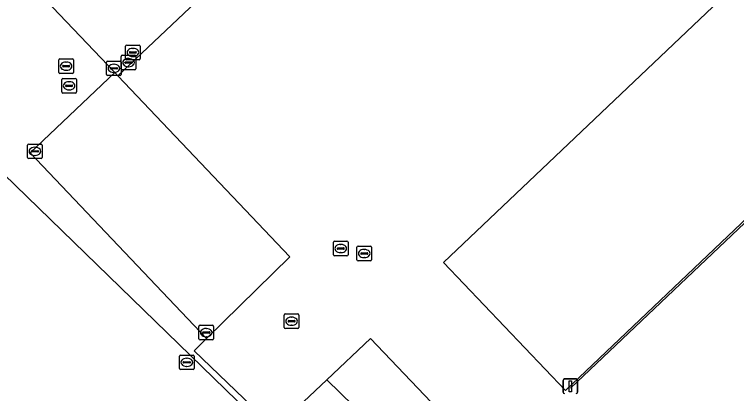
# Model space of a CAD drawing. Extents: x 156141 to 158132, y 385651 to 388333.
# Drawn here: x 156568.81 to 156618.35, y 388039.46 to 388065.47 of the extents above; entities that cross this region are included whole.
import ezdxf

# ---------------------------------------------------------------- set-up
doc = ezdxf.new("R2010")
doc.units = 0
for name, color, linetype in [('IMGEO_Erf', 7, 'Continuous'), ('IMGEO_Grasland_agrarisch', 7, 'Continuous'), ('IMGEO_Hek', 7, 'Continuous'), ('IMGEO_Kolk', 7, 'Continuous'), ('IMGEO_Lichtmast', 7, 'Continuous'), ('IMGEO_Lijnafwatering', 7, 'Continuous'), ('IMGEO_Rijbaan_lokaal_gesloten', 7, 'Continuous'), ('IMGEO_Rioolput', 7, 'Continuous'), ('IMGEO_Terreindeel_gesloten', 7, 'Continuous'), ('IMGEO_Terreindeel_open', 7, 'Continuous')]:
    doc.layers.add(name, color=color, linetype=linetype)

msp = doc.modelspace()

# ---------------------------------------------------------------- linework, layer by layer
at = {"layer": 'IMGEO_Erf'}
msp.add_lwpolyline([(156608.044, 387949.37), (156642.93, 387982.023), (156585.672, 388037.417), (156493.671, 388126.772), (156486.547, 388133.87), (156486.366, 388134.176), (156451.68, 388111.975), (156391.312, 388063.96), (156369.429, 388042.533), (156347.084, 388015.237), (156325.437, 387983.669), (156344.703, 387965.059), (156336.424, 387962.505), (156328.318, 387970.393), (156324.888, 387966.785), (156324.274, 387967.401), (156319.955, 387963.243), (156324.187, 387958.869), (156324.576, 387959.237), (156337.153, 387947.251), (156349.546, 387960.365), (156354.464, 387955.584), (156241.284, 387851.865)], dxfattribs=at)
at = {"layer": 'IMGEO_Grasland_agrarisch'}
for points in [[(156622.795, 388204.333), (156609.749, 388198.623), (156602.737, 388195.13), (156598.485, 388192.903), (156598.072, 388192.468), (156594.128, 388190.505), (156586.981, 388187.44), (156574.477, 388180.814), (156552.013, 388169.771), (156536.182, 388161.311), (156532.456, 388159.457), (156510.258, 388147.697), (156491.34, 388136.665), (156486.547, 388133.87), (156493.671, 388126.772), (156585.672, 388037.417), (156642.93, 387982.023)], [(156641.802, 387983.409), (156586.659, 388037.016), (156586.525, 388037.146), (156585.683, 388038.011), (156581.148, 388042.395), (156581.991, 388043.225), (156569.884, 388055.964), (156575.7, 388061.475), (156570.002, 388067.473), (156587.669, 388084.268), (156593.592, 388078.004), (156600.051, 388071.963), (156646.005, 388115.411)]]:
    msp.add_lwpolyline(points, dxfattribs=at)
at = {"layer": 'IMGEO_Hek'}
msp.add_lwpolyline([(156642.93, 387982.023), (156585.672, 388037.417), (156493.671, 388126.772), (156486.547, 388133.87)], dxfattribs=at)
at = {"layer": 'IMGEO_Kolk'}
for p, q in [((156576.435, 388062.435), (156576.435, 388063.287)), ((156576.51, 388063.361), (156577.362, 388063.361)), ((156576.923, 388063.141), (156576.948, 388063.141)), ((156577.436, 388063.287), (156577.436, 388062.435)), ((156576.208, 388062.663), (156577.06, 388062.663)), ((156576.694, 388062.855), (156576.694, 388062.867)), ((156577.132, 388062.818), (156576.734, 388062.818)), ((156576.737, 388062.904), (156577.135, 388062.904)), ((156577.178, 388062.867), (156577.178, 388062.855)), ((156575.128, 388061.344), (156575.128, 388062.196)), ((156575.203, 388062.27), (156576.055, 388062.27)), ((156576.129, 388062.196), (156576.129, 388061.344)), ((156576.133, 388061.737), (156576.133, 388062.589)), ((156576.392, 388062.157), (156576.392, 388062.169)), ((156576.83, 388062.12), (156576.432, 388062.12)), ((156576.435, 388062.206), (156576.833, 388062.206)), ((156577.362, 388062.361), (156576.51, 388062.361)), ((156576.621, 388062.443), (156576.646, 388062.443)), ((156576.876, 388062.169), (156576.876, 388062.157)), ((156576.946, 388062.581), (156576.921, 388062.581)), ((156577.134, 388062.589), (156577.134, 388061.737)), ((156575.387, 388061.764), (156575.387, 388061.776)), ((156575.825, 388061.727), (156575.427, 388061.727)), ((156575.43, 388061.813), (156575.828, 388061.813)), ((156575.616, 388062.05), (156575.641, 388062.05)), ((156575.871, 388061.776), (156575.871, 388061.764)), ((156577.06, 388061.663), (156576.208, 388061.663)), ((156576.644, 388061.883), (156576.619, 388061.883)), ((156576.055, 388061.27), (156575.203, 388061.27)), ((156575.639, 388061.49), (156575.614, 388061.49)), ((156569.711, 388055.648), (156569.711, 388056.5)), ((156569.786, 388056.574), (156570.638, 388056.574)), ((156570.199, 388056.354), (156570.224, 388056.354)), ((156570.712, 388056.5), (156570.712, 388055.648)), ((156569.97, 388056.068), (156569.97, 388056.08)), ((156570.408, 388056.031), (156570.01, 388056.031)), ((156570.013, 388056.117), (156570.411, 388056.117)), ((156570.222, 388055.794), (156570.197, 388055.794)), ((156570.454, 388056.08), (156570.454, 388056.068)), ((156570.638, 388055.574), (156569.786, 388055.574)), ((156581.465, 388043.212), (156581.465, 388044.064)), ((156581.54, 388044.138), (156582.392, 388044.138)), ((156581.953, 388043.918), (156581.978, 388043.918)), ((156582.466, 388044.064), (156582.466, 388043.212)), ((156581.724, 388043.632), (156581.724, 388043.644)), ((156582.162, 388043.595), (156581.764, 388043.595)), ((156581.767, 388043.681), (156582.165, 388043.681)), ((156581.976, 388043.358), (156581.951, 388043.358)), ((156582.208, 388043.644), (156582.208, 388043.632)), ((156582.392, 388043.138), (156581.54, 388043.138)), ((156580.134, 388041.173), (156580.134, 388042.025)), ((156580.209, 388042.099), (156581.061, 388042.099)), ((156580.622, 388041.879), (156580.647, 388041.879)), ((156581.135, 388042.025), (156581.135, 388041.173)), ((156580.393, 388041.593), (156580.393, 388041.605)), ((156580.831, 388041.556), (156580.433, 388041.556)), ((156580.436, 388041.642), (156580.834, 388041.642)), ((156580.645, 388041.319), (156580.62, 388041.319)), ((156580.877, 388041.605), (156580.877, 388041.593)), ((156581.061, 388041.099), (156580.209, 388041.099))]:
    msp.add_line(p, q, dxfattribs=at)
for points in [[(156576.435, 388062.435), (156576.435, 388063.287)], [(156576.51, 388063.361), (156577.362, 388063.361)], [(156577.436, 388063.287), (156577.436, 388062.435)], [(156576.208, 388062.663), (156577.06, 388062.663)], [(156575.128, 388061.344), (156575.128, 388062.196)], [(156575.203, 388062.27), (156576.055, 388062.27)], [(156576.129, 388062.196), (156576.129, 388061.344)], [(156576.133, 388061.737), (156576.133, 388062.589)], [(156577.362, 388062.361), (156576.51, 388062.361)], [(156577.134, 388062.589), (156577.134, 388061.737)], [(156577.06, 388061.663), (156576.208, 388061.663)], [(156576.055, 388061.27), (156575.203, 388061.27)], [(156569.711, 388055.648), (156569.711, 388056.5)], [(156569.786, 388056.574), (156570.638, 388056.574)], [(156570.712, 388056.5), (156570.712, 388055.648)], [(156570.638, 388055.574), (156569.786, 388055.574)], [(156581.465, 388043.212), (156581.465, 388044.064)], [(156581.54, 388044.138), (156582.392, 388044.138)], [(156582.466, 388044.064), (156582.466, 388043.212)], [(156582.392, 388043.138), (156581.54, 388043.138)], [(156580.134, 388041.173), (156580.134, 388042.025)], [(156580.209, 388042.099), (156581.061, 388042.099)], [(156581.135, 388042.025), (156581.135, 388041.173)], [(156581.061, 388041.099), (156580.209, 388041.099)]]:
    msp.add_lwpolyline(points, dxfattribs=at)
for centre, radius, start, end in [((156576.512, 388063.285), 0.0765, 91.552, 178.448), ((156576.512, 388063.285), 0.0765, 91.552, 178.448), ((156577.36, 388063.285), 0.0765, 1.552, 88.448), ((156577.36, 388063.285), 0.0765, 1.552, 88.448), ((156576.21, 388062.587), 0.0765, 91.552, 178.448), ((156576.21, 388062.587), 0.0765, 91.552, 178.448), ((156576.734, 388062.864), 0.0403, 85.8775, 175.7526), ((156576.731, 388062.854), 0.0366, 178.938, 274.7102), ((156577.058, 388062.587), 0.0765, 1.552, 88.448), ((156577.058, 388062.587), 0.0765, 1.552, 88.448), ((156577.135, 388062.861), 0.043, 264.8664, 352.4533), ((156577.139, 388062.866), 0.0386, 1.7309, 96.639), ((156575.205, 388062.194), 0.0765, 91.552, 178.448), ((156575.205, 388062.194), 0.0765, 91.552, 178.448), ((156576.053, 388062.194), 0.0765, 1.552, 88.448), ((156576.053, 388062.194), 0.0765, 1.552, 88.448), ((156576.432, 388062.166), 0.0403, 85.8775, 175.7526), ((156576.429, 388062.156), 0.0366, 178.938, 274.7102), ((156576.512, 388062.437), 0.0765, 181.552, 268.448), ((156576.512, 388062.437), 0.0765, 181.552, 268.448), ((156576.833, 388062.163), 0.043, 264.8664, 352.4533), ((156576.837, 388062.168), 0.0386, 1.7309, 96.639), ((156577.36, 388062.437), 0.0765, 271.552, 358.448), ((156577.36, 388062.437), 0.0765, 271.552, 358.448), ((156575.427, 388061.773), 0.0403, 85.8775, 175.7526), ((156575.424, 388061.763), 0.0366, 178.938, 274.7102), ((156575.828, 388061.77), 0.043, 264.8664, 352.4533), ((156575.832, 388061.775), 0.0386, 1.7309, 96.639), ((156576.21, 388061.739), 0.0765, 181.552, 268.448), ((156576.21, 388061.739), 0.0765, 181.552, 268.448), ((156577.058, 388061.739), 0.0765, 271.552, 358.448), ((156577.058, 388061.739), 0.0765, 271.552, 358.448), ((156575.205, 388061.346), 0.0765, 181.552, 268.448), ((156575.205, 388061.346), 0.0765, 181.552, 268.448), ((156576.053, 388061.346), 0.0765, 271.552, 358.448), ((156576.053, 388061.346), 0.0765, 271.552, 358.448), ((156569.788, 388056.498), 0.0765, 91.552, 178.448), ((156569.788, 388056.498), 0.0765, 91.552, 178.448), ((156570.636, 388056.498), 0.0765, 1.552, 88.448), ((156570.636, 388056.498), 0.0765, 1.552, 88.448), ((156570.01, 388056.077), 0.0403, 85.8775, 175.7526), ((156570.007, 388056.067), 0.0366, 178.938, 274.7102), ((156570.411, 388056.074), 0.043, 264.8664, 352.4533), ((156570.415, 388056.079), 0.0386, 1.7309, 96.639), ((156569.788, 388055.65), 0.0765, 181.552, 268.448), ((156569.788, 388055.65), 0.0765, 181.552, 268.448), ((156570.636, 388055.65), 0.0765, 271.552, 358.448), ((156570.636, 388055.65), 0.0765, 271.552, 358.448), ((156581.542, 388044.062), 0.0765, 91.552, 178.448), ((156581.542, 388044.062), 0.0765, 91.552, 178.448), ((156582.39, 388044.062), 0.0765, 1.552, 88.448), ((156582.39, 388044.062), 0.0765, 1.552, 88.448), ((156581.764, 388043.641), 0.0403, 85.8775, 175.7526), ((156581.761, 388043.631), 0.0366, 178.938, 274.7102), ((156582.165, 388043.638), 0.043, 264.8664, 352.4533), ((156582.169, 388043.643), 0.0386, 1.7309, 96.639), ((156581.542, 388043.214), 0.0765, 181.552, 268.448), ((156581.542, 388043.214), 0.0765, 181.552, 268.448), ((156582.39, 388043.214), 0.0765, 271.552, 358.448), ((156582.39, 388043.214), 0.0765, 271.552, 358.448), ((156580.211, 388042.023), 0.0765, 91.552, 178.448), ((156580.211, 388042.023), 0.0765, 91.552, 178.448), ((156581.059, 388042.023), 0.0765, 1.552, 88.448), ((156581.059, 388042.023), 0.0765, 1.552, 88.448), ((156580.433, 388041.602), 0.0403, 85.8775, 175.7526), ((156580.43, 388041.592), 0.0366, 178.938, 274.7102), ((156580.834, 388041.599), 0.043, 264.8664, 352.4533), ((156580.838, 388041.604), 0.0386, 1.7309, 96.639), ((156580.211, 388041.175), 0.0765, 181.552, 268.448), ((156580.211, 388041.175), 0.0765, 181.552, 268.448), ((156581.059, 388041.175), 0.0765, 271.552, 358.448), ((156581.059, 388041.175), 0.0765, 271.552, 358.448)]:
    msp.add_arc(centre, radius, start, end, dxfattribs=at)
for centre, major_axis, ratio, start_param, end_param in [((156576.922, 388062.861), (-0.387, 0.002), 0.722429, 4.712389, 7.853982), ((156576.947, 388062.861), (-0.39, 0.002), 0.717154, 1.570796, 4.712389), ((156576.62, 388062.163), (-0.387, 0.002), 0.722429, 4.712389, 7.853982), ((156576.645, 388062.163), (-0.39, 0.002), 0.717154, 1.570796, 4.712389), ((156575.615, 388061.77), (-0.387, 0.002), 0.722429, 4.712389, 7.853982), ((156575.64, 388061.77), (-0.39, 0.002), 0.717154, 1.570796, 4.712389), ((156570.198, 388056.074), (-0.387, 0.002), 0.722429, 4.712389, 7.853982), ((156570.223, 388056.074), (-0.39, 0.002), 0.717154, 1.570796, 4.712389), ((156581.952, 388043.638), (-0.387, 0.002), 0.722429, 4.712389, 7.853982), ((156581.977, 388043.638), (-0.39, 0.002), 0.717154, 1.570796, 4.712389), ((156580.621, 388041.599), (-0.387, 0.002), 0.722429, 4.712389, 7.853982), ((156580.646, 388041.599), (-0.39, 0.002), 0.717154, 1.570796, 4.712389)]:
    msp.add_ellipse(centre, major_axis=major_axis, ratio=ratio, start_param=start_param, end_param=end_param, dxfattribs=at)
at = {"layer": 'IMGEO_Lichtmast'}
for p, q in [((156606.458, 388039.555), (156606.458, 388040.355)), ((156606.458, 388040.355), (156606.458, 388039.555)), ((156606.558, 388040.455), (156607.348, 388040.455)), ((156607.348, 388040.455), (156606.558, 388040.455)), ((156607.448, 388040.355), (156607.448, 388039.555)), ((156607.448, 388039.555), (156607.448, 388040.355))]:
    msp.add_line(p, q, dxfattribs=at)
msp.add_lwpolyline([(156606.878, 388040.33), (156607.028, 388040.33), (156607.028, 388039.58), (156606.878, 388039.58), (156606.878, 388040.33)], dxfattribs=at)
for centre, start, end in [((156606.558, 388040.355), 90, 180), ((156606.558, 388040.355), 90, 180), ((156607.348, 388040.355), 0, 90), ((156607.348, 388040.355), 360, 90), ((156606.558, 388039.555), 180, 270), ((156606.558, 388039.555), 180, 270), ((156607.348, 388039.555), 270, 0), ((156607.348, 388039.555), 270, 0)]:
    msp.add_arc(centre, 0.1, start, end, dxfattribs=at)
at = {"layer": 'IMGEO_Lijnafwatering'}
msp.add_lwpolyline([(156620.236, 388052.434), (156606.956, 388039.815)], dxfattribs=at)
at = {"layer": 'IMGEO_Rijbaan_lokaal_gesloten'}
msp.add_lwpolyline([(156606.611, 388039.666), (156598.243, 388048.443), (156691.986, 388137.462), (156700.37, 388128.807)], close=True, dxfattribs=at)
for points in [[(156646.005, 388115.411), (156600.051, 388071.963), (156593.592, 388078.004), (156575.901, 388061.264), (156587.701, 388048.843), (156581.991, 388043.225), (156581.148, 388042.395), (156585.683, 388038.011), (156586.525, 388037.146), (156586.659, 388037.016), (156590.235, 388040.392), (156593.248, 388043.237), (156609.903, 388025.727), (156614.514, 388020.881), (156621.039, 388014.012)], [(156607.554, 388023.521), (156590.235, 388040.392), (156586.659, 388037.016), (156641.802, 387983.409), (156642.636, 387982.488), (156642.921, 387982.061), (156642.93, 387982.023), (156643.593, 387980.135), (156644.841, 387981.339)]]:
    msp.add_lwpolyline(points, dxfattribs=at)
at = {"layer": 'IMGEO_Rioolput'}
for p, q in [((156571.854, 388061.493), (156571.854, 388062.345)), ((156571.929, 388062.419), (156572.781, 388062.419)), ((156572.342, 388062.199), (156572.367, 388062.199)), ((156572.855, 388062.345), (156572.855, 388061.493)), ((156572.113, 388061.913), (156572.113, 388061.925)), ((156572.551, 388061.876), (156572.153, 388061.876)), ((156572.156, 388061.962), (156572.554, 388061.962)), ((156572.365, 388061.639), (156572.34, 388061.639)), ((156572.597, 388061.925), (156572.597, 388061.913)), ((156572.781, 388061.419), (156571.929, 388061.419)), ((156572.057, 388060.146), (156572.057, 388060.998)), ((156572.132, 388061.072), (156572.984, 388061.072)), ((156572.545, 388060.852), (156572.57, 388060.852)), ((156573.058, 388060.998), (156573.058, 388060.146)), ((156572.316, 388060.566), (156572.316, 388060.578)), ((156572.754, 388060.529), (156572.356, 388060.529)), ((156572.359, 388060.615), (156572.757, 388060.615)), ((156572.568, 388060.292), (156572.543, 388060.292)), ((156572.8, 388060.578), (156572.8, 388060.566)), ((156572.984, 388060.072), (156572.132, 388060.072)), ((156590.692, 388048.98), (156590.692, 388049.832)), ((156590.767, 388049.906), (156591.619, 388049.906)), ((156591.693, 388049.832), (156591.693, 388048.98)), ((156590.951, 388049.4), (156590.951, 388049.412)), ((156591.389, 388049.363), (156590.991, 388049.363)), ((156590.994, 388049.449), (156591.392, 388049.449)), ((156591.18, 388049.686), (156591.205, 388049.686)), ((156591.435, 388049.412), (156591.435, 388049.4)), ((156592.307, 388048.637), (156592.307, 388049.489)), ((156592.382, 388049.563), (156593.234, 388049.563)), ((156592.795, 388049.343), (156592.82, 388049.343)), ((156593.308, 388049.489), (156593.308, 388048.637)), ((156591.619, 388048.906), (156590.767, 388048.906)), ((156591.203, 388049.126), (156591.178, 388049.126)), ((156592.566, 388049.057), (156592.566, 388049.069)), ((156593.004, 388049.02), (156592.606, 388049.02)), ((156592.609, 388049.106), (156593.007, 388049.106)), ((156592.818, 388048.783), (156592.793, 388048.783)), ((156593.05, 388049.069), (156593.05, 388049.057)), ((156593.234, 388048.563), (156592.382, 388048.563)), ((156587.323, 388043.992), (156587.323, 388044.844)), ((156587.398, 388044.918), (156588.25, 388044.918)), ((156588.324, 388044.844), (156588.324, 388043.992)), ((156587.582, 388044.412), (156587.582, 388044.424)), ((156588.02, 388044.375), (156587.622, 388044.375)), ((156587.625, 388044.461), (156588.023, 388044.461)), ((156587.811, 388044.698), (156587.836, 388044.698)), ((156588.066, 388044.424), (156588.066, 388044.412)), ((156588.25, 388043.918), (156587.398, 388043.918)), ((156587.834, 388044.138), (156587.809, 388044.138))]:
    msp.add_line(p, q, dxfattribs=at)
for points in [[(156571.854, 388061.493), (156571.854, 388062.345)], [(156571.929, 388062.419), (156572.781, 388062.419)], [(156572.855, 388062.345), (156572.855, 388061.493)], [(156572.781, 388061.419), (156571.929, 388061.419)], [(156572.057, 388060.146), (156572.057, 388060.998)], [(156572.132, 388061.072), (156572.984, 388061.072)], [(156573.058, 388060.998), (156573.058, 388060.146)], [(156572.984, 388060.072), (156572.132, 388060.072)], [(156590.692, 388048.98), (156590.692, 388049.832)], [(156590.767, 388049.906), (156591.619, 388049.906)], [(156591.693, 388049.832), (156591.693, 388048.98)], [(156592.307, 388048.637), (156592.307, 388049.489)], [(156592.382, 388049.563), (156593.234, 388049.563)], [(156593.308, 388049.489), (156593.308, 388048.637)], [(156591.619, 388048.906), (156590.767, 388048.906)], [(156593.234, 388048.563), (156592.382, 388048.563)], [(156587.323, 388043.992), (156587.323, 388044.844)], [(156587.398, 388044.918), (156588.25, 388044.918)], [(156588.324, 388044.844), (156588.324, 388043.992)], [(156588.25, 388043.918), (156587.398, 388043.918)]]:
    msp.add_lwpolyline(points, dxfattribs=at)
for centre, radius, start, end in [((156571.931, 388062.343), 0.0765, 91.552, 178.448), ((156571.931, 388062.343), 0.0765, 91.552, 178.448), ((156572.779, 388062.343), 0.0765, 1.552, 88.448), ((156572.779, 388062.343), 0.0765, 1.552, 88.448), ((156572.153, 388061.922), 0.0403, 85.8775, 175.7526), ((156572.15, 388061.912), 0.0366, 178.938, 274.7102), ((156572.554, 388061.919), 0.043, 264.8664, 352.4533), ((156572.558, 388061.924), 0.0386, 1.7309, 96.639), ((156571.931, 388061.495), 0.0765, 181.552, 268.448), ((156571.931, 388061.495), 0.0765, 181.552, 268.448), ((156572.779, 388061.495), 0.0765, 271.552, 358.448), ((156572.779, 388061.495), 0.0765, 271.552, 358.448), ((156572.134, 388060.996), 0.0765, 91.552, 178.448), ((156572.134, 388060.996), 0.0765, 91.552, 178.448), ((156572.982, 388060.996), 0.0765, 1.552, 88.448), ((156572.982, 388060.996), 0.0765, 1.552, 88.448), ((156572.134, 388060.148), 0.0765, 181.552, 268.448), ((156572.134, 388060.148), 0.0765, 181.552, 268.448), ((156572.356, 388060.575), 0.0403, 85.8775, 175.7526), ((156572.353, 388060.565), 0.0366, 178.938, 274.7102), ((156572.757, 388060.572), 0.043, 264.8664, 352.4533), ((156572.761, 388060.577), 0.0386, 1.7309, 96.639), ((156572.982, 388060.148), 0.0765, 271.552, 358.448), ((156572.982, 388060.148), 0.0765, 271.552, 358.448), ((156590.769, 388049.83), 0.0765, 91.552, 178.448), ((156590.769, 388049.83), 0.0765, 91.552, 178.448), ((156591.617, 388049.83), 0.0765, 1.552, 88.448), ((156591.617, 388049.83), 0.0765, 1.552, 88.448), ((156590.991, 388049.409), 0.0403, 85.8775, 175.7526), ((156590.988, 388049.399), 0.0366, 178.938, 274.7102), ((156591.392, 388049.406), 0.043, 264.8664, 352.4533), ((156591.396, 388049.411), 0.0386, 1.7309, 96.639), ((156592.384, 388049.487), 0.0765, 91.552, 178.448), ((156592.384, 388049.487), 0.0765, 91.552, 178.448), ((156593.232, 388049.487), 0.0765, 1.552, 88.448), ((156593.232, 388049.487), 0.0765, 1.552, 88.448), ((156590.769, 388048.982), 0.0765, 181.552, 268.448), ((156590.769, 388048.982), 0.0765, 181.552, 268.448), ((156591.617, 388048.982), 0.0765, 271.552, 358.448), ((156591.617, 388048.982), 0.0765, 271.552, 358.448), ((156592.606, 388049.066), 0.0403, 85.8775, 175.7526), ((156592.603, 388049.056), 0.0366, 178.938, 274.7102), ((156593.007, 388049.063), 0.043, 264.8664, 352.4533), ((156593.011, 388049.068), 0.0386, 1.7309, 96.639), ((156592.384, 388048.639), 0.0765, 181.552, 268.448), ((156592.384, 388048.639), 0.0765, 181.552, 268.448), ((156593.232, 388048.639), 0.0765, 271.552, 358.448), ((156593.232, 388048.639), 0.0765, 271.552, 358.448), ((156587.4, 388044.842), 0.0765, 91.552, 178.448), ((156587.4, 388044.842), 0.0765, 91.552, 178.448), ((156588.248, 388044.842), 0.0765, 1.552, 88.448), ((156588.248, 388044.842), 0.0765, 1.552, 88.448), ((156587.622, 388044.421), 0.0403, 85.8775, 175.7526), ((156587.619, 388044.411), 0.0366, 178.938, 274.7102), ((156588.023, 388044.418), 0.043, 264.8664, 352.4533), ((156588.027, 388044.423), 0.0386, 1.7309, 96.639), ((156587.4, 388043.994), 0.0765, 181.552, 268.448), ((156587.4, 388043.994), 0.0765, 181.552, 268.448), ((156588.248, 388043.994), 0.0765, 271.552, 358.448), ((156588.248, 388043.994), 0.0765, 271.552, 358.448)]:
    msp.add_arc(centre, radius, start, end, dxfattribs=at)
for centre, major_axis, ratio, start_param, end_param in [((156572.341, 388061.919), (-0.387, 0.002), 0.722429, 4.712389, 7.853982), ((156572.366, 388061.919), (-0.39, 0.002), 0.717154, 1.570796, 4.712389), ((156572.544, 388060.572), (-0.387, 0.002), 0.722429, 4.712389, 7.853982), ((156572.569, 388060.572), (-0.39, 0.002), 0.717154, 1.570796, 4.712389), ((156591.179, 388049.406), (-0.387, 0.002), 0.722429, 4.712389, 7.853982), ((156591.204, 388049.406), (-0.39, 0.002), 0.717154, 1.570796, 4.712389), ((156592.794, 388049.063), (-0.387, 0.002), 0.722429, 4.712389, 7.853982), ((156592.819, 388049.063), (-0.39, 0.002), 0.717154, 1.570796, 4.712389), ((156587.81, 388044.418), (-0.387, 0.002), 0.722429, 4.712389, 7.853982), ((156587.835, 388044.418), (-0.39, 0.002), 0.717154, 1.570796, 4.712389)]:
    msp.add_ellipse(centre, major_axis=major_axis, ratio=ratio, start_param=start_param, end_param=end_param, dxfattribs=at)
at = {"layer": 'IMGEO_Terreindeel_gesloten'}
for points in [[(156700.37, 388128.807), (156691.986, 388137.462), (156598.243, 388048.443), (156606.611, 388039.666)], [(156593.592, 388078.004), (156587.669, 388084.268), (156570.002, 388067.473), (156575.7, 388061.475), (156575.901, 388061.264)], [(156593.248, 388043.237), (156590.235, 388040.392), (156607.554, 388023.521), (156609.903, 388025.727)]]:
    msp.add_lwpolyline(points, close=True, dxfattribs=at)
at = {"layer": 'IMGEO_Terreindeel_open'}
msp.add_lwpolyline([(156575.901, 388061.264), (156575.7, 388061.475), (156569.884, 388055.964), (156581.991, 388043.225), (156587.701, 388048.843)], close=True, dxfattribs=at)

doc.saveas('drawing.dxf')
